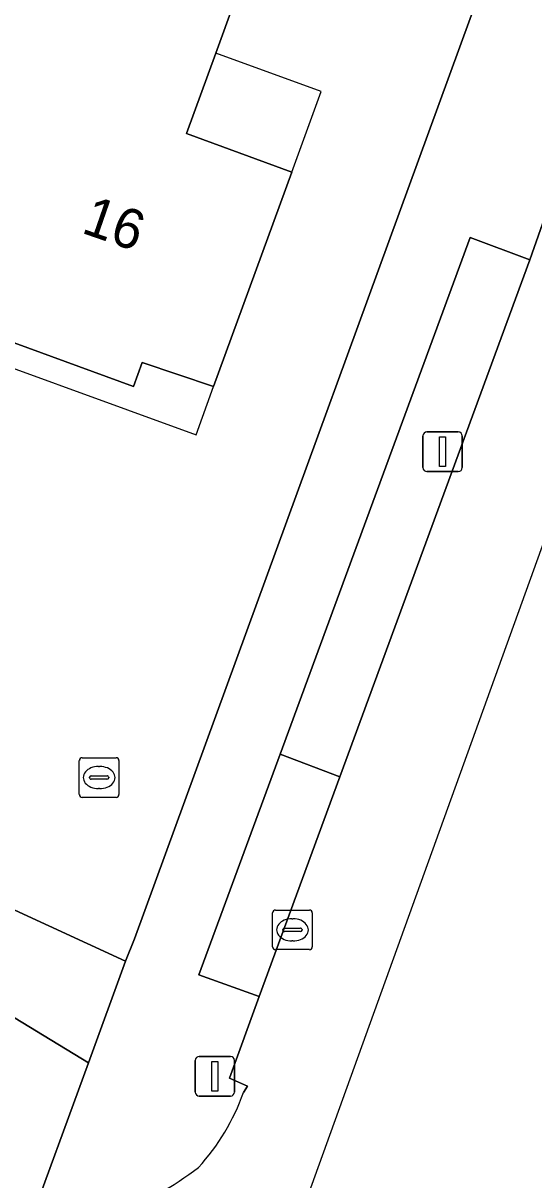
# Model space of a CAD drawing. Extents: x 155887 to 156869, y 383880 to 384678.
# Drawn here: x 156725.01 to 156737.9, y 384052.04 to 384081.24 of the extents above; entities that cross this region are included whole.
import ezdxf

# ---------------------------------------------------------------- set-up
doc = ezdxf.new("R2010")
doc.units = 0
for name, color, linetype in [('IMGEO_Erf', 7, 'Continuous'), ('IMGEO_Groenvoorziening', 7, 'Continuous'), ('IMGEO_Haag', 7, 'Continuous'), ('IMGEO_Kolk', 7, 'Continuous'), ('IMGEO_Lichtmast', 7, 'Continuous'), ('IMGEO_Pand', 7, 'Continuous'), ('IMGEO_Pand_nummerreeks', 7, 'Continuous'), ('IMGEO_Pand_overbouw', 7, 'Continuous'), ('IMGEO_Parkeervlak_open', 7, 'Continuous'), ('IMGEO_Rijbaan_lokaal_open', 7, 'Continuous'), ('IMGEO_Rioolput', 7, 'Continuous'), ('IMGEO_Voetpad_open', 7, 'Continuous')]:
    doc.layers.add(name, color=color, linetype=linetype)

msp = doc.modelspace()

# ---------------------------------------------------------------- linework, layer by layer
at = {"layer": 'IMGEO_Erf'}
for points in [[(156721.885, 384060.186), (156727.592, 384057.564), (156727.82, 384058.123), (156737.823, 384085.568), (156752.766, 384127.202), (156785.484, 384217.152)], [(156730.867, 384083.223), (156729.87, 384080.482), (156729.131, 384078.45), (156731.789, 384077.478), (156729.818, 384072.063), (156728.017, 384072.671), (156727.798, 384072.07), (156723.398, 384073.674), (156723.619, 384074.263), (156722.767, 384074.581), (156722.916, 384074.994), (156718.751, 384076.482), (156717.963, 384076.763), (156717.216, 384077.03), (156717.202, 384077.035), (156713.016, 384078.531), (156712.866, 384078.117), (156712.02, 384078.484), (156711.803, 384077.882), (156707.39, 384079.479), (156707.614, 384080.095), (156705.847, 384080.737), (156708.576, 384088.222)]]:
    msp.add_lwpolyline(points, dxfattribs=at)
at = {"layer": 'IMGEO_Groenvoorziening'}
msp.add_lwpolyline([(156737.803, 384075.261), (156736.295, 384075.828), (156731.493, 384062.784), (156733, 384062.216)], close=True, dxfattribs=at)
for points in [[(156726.657, 384054.995), (156720.477, 384058.759)], [(156725.048, 384050.605), (156726.657, 384054.995)]]:
    msp.add_lwpolyline(points, dxfattribs=at)
at = {"layer": 'IMGEO_Haag'}
msp.add_lwpolyline([(156733, 384062.216), (156737.803, 384075.261), (156736.295, 384075.828), (156731.493, 384062.784)], close=True, dxfattribs=at)
at = {"layer": 'IMGEO_Kolk'}
for p, q in [((156731.307, 384057.925), (156731.307, 384058.777)), ((156731.382, 384058.851), (156732.234, 384058.851)), ((156732.308, 384058.777), (156732.308, 384057.925)), ((156731.795, 384058.631), (156731.82, 384058.631)), ((156731.566, 384058.345), (156731.566, 384058.357)), ((156732.004, 384058.308), (156731.606, 384058.308)), ((156731.609, 384058.394), (156732.007, 384058.394)), ((156732.05, 384058.357), (156732.05, 384058.345)), ((156732.234, 384057.851), (156731.382, 384057.851)), ((156731.818, 384058.071), (156731.793, 384058.071))]:
    msp.add_line(p, q, dxfattribs=at)
for points in [[(156731.307, 384057.925), (156731.307, 384058.777)], [(156731.382, 384058.851), (156732.234, 384058.851)], [(156732.308, 384058.777), (156732.308, 384057.925)], [(156732.234, 384057.851), (156731.382, 384057.851)]]:
    msp.add_lwpolyline(points, dxfattribs=at)
for centre, radius, start, end in [((156731.384, 384058.775), 0.0765, 91.552, 178.448), ((156731.384, 384058.775), 0.0765, 91.552, 178.448), ((156732.232, 384058.775), 0.0765, 1.552, 88.448), ((156732.232, 384058.775), 0.0765, 1.552, 88.448), ((156731.606, 384058.354), 0.0403, 85.8775, 175.7526), ((156731.603, 384058.344), 0.0366, 178.938, 274.7102), ((156732.007, 384058.351), 0.043, 264.8664, 352.4533), ((156732.011, 384058.356), 0.0386, 1.7309, 96.639), ((156731.384, 384057.927), 0.0765, 181.552, 268.448), ((156731.384, 384057.927), 0.0765, 181.552, 268.448), ((156732.232, 384057.927), 0.0765, 271.552, 358.448), ((156732.232, 384057.927), 0.0765, 271.552, 358.448)]:
    msp.add_arc(centre, radius, start, end, dxfattribs=at)
for centre, major_axis, ratio, start_param, end_param in [((156731.794, 384058.351), (-0.387, 0.002), 0.722429, 4.712389, 7.853982), ((156731.819, 384058.351), (-0.39, 0.002), 0.717154, 1.570796, 4.712389)]:
    msp.add_ellipse(centre, major_axis=major_axis, ratio=ratio, start_param=start_param, end_param=end_param, dxfattribs=at)
at = {"layer": 'IMGEO_Lichtmast'}
for p, q in [((156735.102, 384070.019), (156735.102, 384070.819)), ((156735.102, 384070.819), (156735.102, 384070.019)), ((156735.202, 384070.919), (156735.992, 384070.919)), ((156735.992, 384070.919), (156735.202, 384070.919)), ((156736.092, 384070.819), (156736.092, 384070.019)), ((156736.092, 384070.019), (156736.092, 384070.819)), ((156735.992, 384069.919), (156735.202, 384069.919)), ((156735.202, 384069.919), (156735.992, 384069.919)), ((156729.354, 384054.257), (156729.354, 384055.057)), ((156729.354, 384055.057), (156729.354, 384054.257)), ((156729.454, 384055.157), (156730.244, 384055.157)), ((156730.244, 384055.157), (156729.454, 384055.157)), ((156730.344, 384055.057), (156730.344, 384054.257)), ((156730.344, 384054.257), (156730.344, 384055.057)), ((156730.244, 384054.157), (156729.454, 384054.157)), ((156729.454, 384054.157), (156730.244, 384054.157))]:
    msp.add_line(p, q, dxfattribs=at)
for points in [[(156735.522, 384070.794), (156735.672, 384070.794), (156735.672, 384070.044), (156735.522, 384070.044), (156735.522, 384070.794)], [(156729.774, 384055.032), (156729.924, 384055.032), (156729.924, 384054.282), (156729.774, 384054.282), (156729.774, 384055.032)]]:
    msp.add_lwpolyline(points, dxfattribs=at)
for centre, start, end in [((156735.202, 384070.819), 90, 180), ((156735.202, 384070.819), 90, 180), ((156735.992, 384070.819), 0, 90), ((156735.992, 384070.819), 360, 90), ((156735.202, 384070.019), 180, 270), ((156735.202, 384070.019), 180, 270), ((156735.992, 384070.019), 270, 0), ((156735.992, 384070.019), 270, 0), ((156729.454, 384055.057), 90, 180), ((156729.454, 384055.057), 90, 180), ((156730.244, 384055.057), 0, 90), ((156730.244, 384055.057), 360, 90), ((156729.454, 384054.257), 180, 270), ((156729.454, 384054.257), 180, 270), ((156730.244, 384054.257), 270, 0), ((156730.244, 384054.257), 270, 0)]:
    msp.add_arc(centre, 0.1, start, end, dxfattribs=at)
at = {"layer": 'IMGEO_Pand'}
msp.add_lwpolyline([(156729.131, 384078.45), (156729.87, 384080.482), (156730.867, 384083.223), (156730.94, 384083.424), (156721.62, 384086.806), (156719.179, 384079.987), (156719.947, 384079.701), (156719.342, 384078.08), (156717.805, 384078.653), (156717.202, 384077.035), (156717.216, 384077.03), (156717.963, 384076.763), (156718.751, 384076.482), (156722.916, 384074.994), (156722.767, 384074.581), (156723.619, 384074.263), (156723.398, 384073.674), (156727.798, 384072.07), (156728.017, 384072.671), (156729.818, 384072.063), (156731.789, 384077.478)], close=True, dxfattribs=at)
at = {"layer": 'IMGEO_Pand_overbouw'}
for points in [[(156731.788, 384077.478), (156732.529, 384079.517), (156729.87, 384080.482), (156729.131, 384078.45)], [(156722.767, 384074.581), (156722.341, 384073.407), (156729.377, 384070.85), (156729.818, 384072.063), (156728.017, 384072.671), (156727.798, 384072.07), (156723.398, 384073.674), (156723.619, 384074.263)]]:
    msp.add_lwpolyline(points, close=True, dxfattribs=at)
at = {"layer": 'IMGEO_Parkeervlak_open'}
msp.add_lwpolyline([(156733, 384062.216), (156731.493, 384062.784), (156729.446, 384057.212), (156730.967, 384056.67)], close=True, dxfattribs=at)
at = {"layer": 'IMGEO_Rijbaan_lokaal_open'}
for points in [[(156731.499, 384049.697), (156752.581, 384108.142), (156750.776, 384108.802), (156752.564, 384113.686), (156754.346, 384113.034), (156774.9, 384170.016), (156773.225, 384170.619), (156775.002, 384175.506), (156776.667, 384174.913), (156796.393, 384229.598)], [(156767.708, 384157.902), (156764.239, 384148.375), (156760.201, 384137.255), (156758.97, 384133.889), (156757.328, 384129.399), (156756.483, 384127.088), (156752.663, 384116.638), (156748.733, 384105.664), (156744.807, 384094.917), (156741.379, 384085.434), (156737.803, 384075.261), (156733, 384062.216), (156730.967, 384056.67), (156730.215, 384054.611), (156730.676, 384054.408), (156730.57, 384054.248)]]:
    msp.add_lwpolyline(points, dxfattribs=at)
for centre, radius, start, end in [((156725.303, 384056.118), 5.59, 317.6274, 340.454), ((156724.109, 384059.341), 8.786, 276.1379, 307.2936)]:
    msp.add_arc(centre, radius, start, end, dxfattribs=at)
at = {"layer": 'IMGEO_Rioolput'}
for p, q in [((156726.427, 384061.77), (156726.427, 384062.622)), ((156726.502, 384062.696), (156727.354, 384062.696)), ((156727.428, 384062.622), (156727.428, 384061.77)), ((156726.729, 384062.239), (156727.127, 384062.239)), ((156726.915, 384062.476), (156726.94, 384062.476)), ((156726.686, 384062.19), (156726.686, 384062.202)), ((156727.124, 384062.153), (156726.726, 384062.153)), ((156726.938, 384061.916), (156726.913, 384061.916)), ((156727.17, 384062.202), (156727.17, 384062.19)), ((156727.354, 384061.696), (156726.502, 384061.696))]:
    msp.add_line(p, q, dxfattribs=at)
for points in [[(156726.427, 384061.77), (156726.427, 384062.622)], [(156726.502, 384062.696), (156727.354, 384062.696)], [(156727.428, 384062.622), (156727.428, 384061.77)], [(156727.354, 384061.696), (156726.502, 384061.696)]]:
    msp.add_lwpolyline(points, dxfattribs=at)
for centre, radius, start, end in [((156726.504, 384062.62), 0.0765, 91.552, 178.448), ((156726.504, 384062.62), 0.0765, 91.552, 178.448), ((156727.352, 384062.62), 0.0765, 1.552, 88.448), ((156727.352, 384062.62), 0.0765, 1.552, 88.448), ((156726.726, 384062.199), 0.0403, 85.8775, 175.7526), ((156727.131, 384062.201), 0.0386, 1.7309, 96.639), ((156726.723, 384062.189), 0.0366, 178.938, 274.7102), ((156727.127, 384062.196), 0.043, 264.8664, 352.4533), ((156726.504, 384061.772), 0.0765, 181.552, 268.448), ((156726.504, 384061.772), 0.0765, 181.552, 268.448), ((156727.352, 384061.772), 0.0765, 271.552, 358.448), ((156727.352, 384061.772), 0.0765, 271.552, 358.448)]:
    msp.add_arc(centre, radius, start, end, dxfattribs=at)
for centre, major_axis, ratio, start_param, end_param in [((156726.914, 384062.196), (-0.387, 0.002), 0.722429, 4.712389, 7.853982), ((156726.939, 384062.196), (-0.39, 0.002), 0.717154, 1.570796, 4.712389)]:
    msp.add_ellipse(centre, major_axis=major_axis, ratio=ratio, start_param=start_param, end_param=end_param, dxfattribs=at)
at = {"layer": 'IMGEO_Voetpad_open'}
for points in [[(156813.189, 384294.055), (156806.307, 384274.964), (156788.246, 384224.829), (156786.203, 384219.126), (156785.484, 384217.152), (156752.766, 384127.202), (156737.823, 384085.568), (156727.82, 384058.123), (156727.592, 384057.564), (156726.657, 384054.995), (156725.048, 384050.605)], [(156730.57, 384054.248), (156730.676, 384054.408), (156730.215, 384054.611), (156730.967, 384056.67), (156729.446, 384057.212), (156731.493, 384062.784), (156736.295, 384075.828), (156737.803, 384075.261), (156741.379, 384085.434), (156739.944, 384085.957), (156743.385, 384095.374), (156747.294, 384106.163), (156751.259, 384117.124), (156752.663, 384116.638), (156756.483, 384127.088), (156755.082, 384127.579), (156758.784, 384137.787), (156762.823, 384148.938), (156766.253, 384158.427)], [(156720.477, 384058.759), (156726.657, 384054.995), (156727.592, 384057.564), (156721.885, 384060.186)]]:
    msp.add_lwpolyline(points, dxfattribs=at)
for centre, radius, start, end in [((156725.303, 384056.118), 5.59, 317.6274, 340.454), ((156724.109, 384059.341), 8.786, 276.1379, 307.2936)]:
    msp.add_arc(centre, radius, start, end, dxfattribs=at)

# ---------------------------------------------------------------- texts
at = {"layer": 'IMGEO_Pand_nummerreeks'}
msp.add_text('16', height=1, rotation=340.9148, dxfattribs=at).set_placement((156726.449, 384075.958))

doc.saveas('drawing.dxf')
